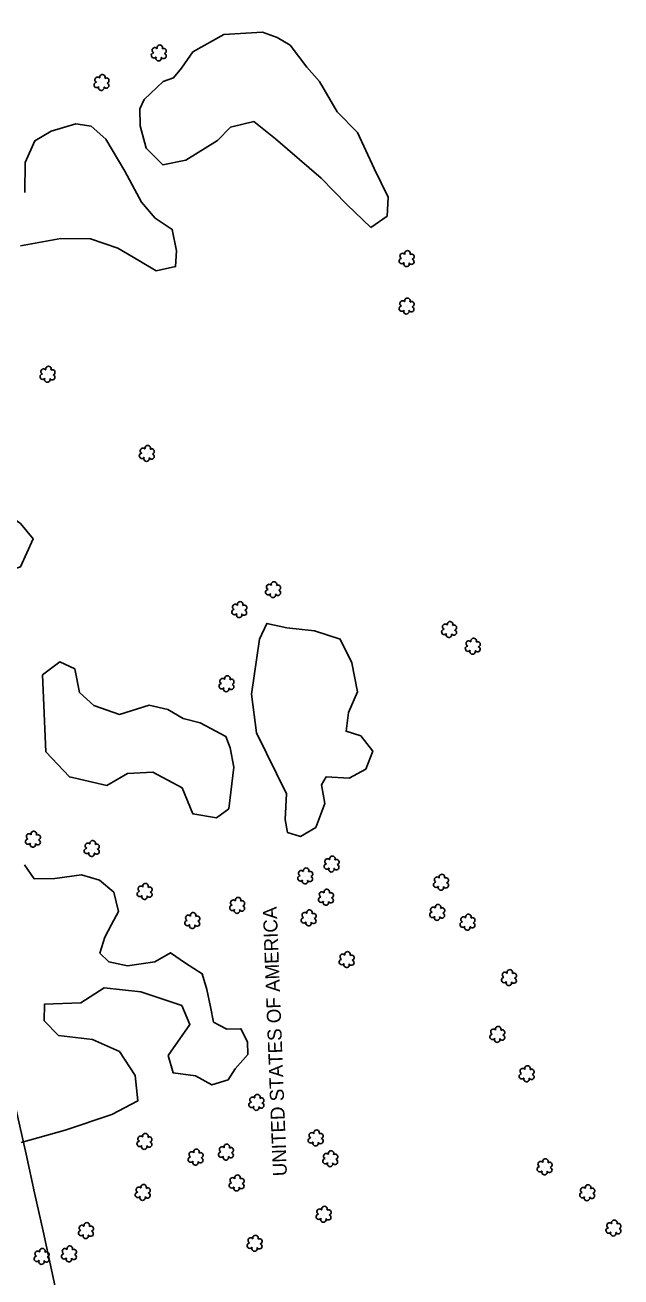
# Model space of a CAD drawing. Extents: x 3040896 to 3051146, y 687568 to 732976.
# Drawn here: x 3047803 to 3048015.6, y 706031.8 to 706478.4 of the extents above; entities that cross this region are included whole.
import ezdxf

# ---------------------------------------------------------------- set-up
doc = ezdxf.new("R2010")
doc.units = 0
for name, color, linetype in [('Exist Horizontal Alignment', 7, 'Continuous'), ('Exist Property Owner Text', 7, 'Continuous'), ('Exist Right of Way Line', 7, 'Continuous'), ('Exist Vegetation Hedge Row', 7, 'Continuous'), ('Exist Vegetation Shrub CELL', 7, 'Continuous'), ('Exist Vegetation Woods Line', 7, 'Continuous')]:
    doc.layers.add(name, color=color, linetype=linetype)

msp = doc.modelspace()

# ---------------------------------------------------------------- linework, layer by layer
at = {"layer": 'Exist Horizontal Alignment'}
msp.add_arc((3041801.02, 704733.36), 6100.59, 9.850505, 18.245368, dxfattribs=at)
at = {"layer": 'Exist Right of Way Line'}
msp.add_arc((3041801.02, 704733.36), 6150.59, 9.850505, 18.245368, dxfattribs=at)
at = {"layer": 'Exist Vegetation Hedge Row'}
for points in [[(3047843.9, 706448.56), (3047845.44, 706451.79), (3047852.33, 706458.3), (3047856, 706459.6), (3047858.76, 706463), (3047862.89, 706468.82), (3047873.94, 706475.07), (3047887.73, 706475.81), (3047892.99, 706473.96), (3047897.54, 706471.27), (3047903.59, 706463.39)], [(3047903.59, 706463.39), (3047908.09, 706458.21), (3047914.42, 706447.49), (3047921.62, 706440.06), (3047927.56, 706427.26), (3047932.61, 706417), (3047932.23, 706410.28), (3047926.35, 706406.13)], [(3047926.35, 706406.13), (3047917.78, 706414.44), (3047908.69, 706423.78), (3047892.34, 706437.86), (3047884.57, 706443.96), (3047876.33, 706442), (3047871.69, 706437.26), (3047860.33, 706430.21), (3047852.1, 706428.57), (3047846.24, 706434.48), (3047844.09, 706442.45), (3047843.9, 706448.56)], [(3047802.86, 706418.64), (3047803, 706429.33), (3047806.53, 706437.15), (3047812.36, 706440.5), (3047821.11, 706443.15), (3047826.56, 706442.3), (3047831.78, 706437.75), (3047838.57, 706426.32)], [(3047838.57, 706426.32), (3047844.52, 706415.17), (3047849.36, 706409.57), (3047855.5, 706405.48), (3047857.08, 706397.88), (3047856.69, 706392.24), (3047849.8, 706390.73), (3047843.6, 706394.46), (3047836.11, 706398.8), (3047826.29, 706402.14), (3047815.76, 706402.27), (3047801.39, 706399.62)], [(3047787.93, 706312.69), (3047795.39, 706304.71), (3047801.4, 706300.57), (3047805.84, 706295.13), (3047801.38, 706285.09), (3047791.07, 706281.8), (3047781.15, 706283.98), (3047774.6, 706292.1), (3047772.53, 706301.14), (3047772.85, 706310.58), (3047771.34, 706318.92), (3047770.48, 706328.55), (3047774.86, 706338.13), (3047782.08, 706347.67), (3047788.49, 706350.85), (3047792.8, 706351.44), (3047794.72, 706342.85), (3047794.11, 706333.22), (3047787.3, 706324.68), (3047787.93, 706312.69)], [(3047896.3, 706204.15), (3047885.62, 706225.93), (3047883.77, 706239.7), (3047886.65, 706259.38), (3047889.29, 706264.95), (3047896.37, 706263.43), (3047906.23, 706262.37), (3047915.45, 706259.39), (3047919.59, 706250.9), (3047921.62, 706240.59), (3047918.35, 706233.24), (3047917.52, 706226.48), (3047922.77, 706224.84), (3047927.06, 706219.37), (3047924.55, 706212.98), (3047918.7, 706209.78), (3047910.4, 706210.2), (3047908.81, 706207.33), (3047909.99, 706200.71), (3047906.72, 706192.18), (3047901.27, 706188.99), (3047896.61, 706190.41), (3047895.8, 706195.04), (3047896.3, 706204.15)], [(3047810.36, 706219.17), (3047809.19, 706246.61), (3047815.34, 706251.23), (3047820.71, 706248.73), (3047822.36, 706240.32), (3047827.54, 706235.68), (3047836.7, 706232.52), (3047847.22, 706235.81), (3047853.95, 706234.3), (3047859.37, 706231.05), (3047865.53, 706229.53), (3047874.64, 706224.63), (3047876.12, 706220.59), (3047877.47, 706213.68), (3047875.66, 706198.87), (3047871.31, 706195.66), (3047862.89, 706197.03), (3047859.04, 706206.28), (3047848.56, 706211.92), (3047839.57, 706211.41), (3047832.22, 706207.16), (3047818.8, 706210.22), (3047810.36, 706219.17)]]:
    msp.add_lwpolyline(points, dxfattribs=at)
at = {"layer": 'Exist Vegetation Shrub CELL'}
for p, q in [((3047850.79, 706468.27), (3047850.79, 706468.27)), ((3047830.35, 706457.73), (3047830.35, 706457.73)), ((3047939.21, 706394.9), (3047939.21, 706394.9)), ((3047939.2, 706377.96), (3047939.2, 706377.96)), ((3047811.08, 706353.66), (3047811.08, 706353.66)), ((3047846.51, 706325.42), (3047846.51, 706325.42)), ((3047891.58, 706276.81), (3047891.58, 706276.81)), ((3047879.5, 706269.71), (3047879.5, 706269.71)), ((3047954.39, 706262.61), (3047954.39, 706262.61)), ((3047962.83, 706256.65), (3047962.83, 706256.65)), ((3047874.95, 706243.25), (3047874.95, 706243.25)), ((3047805.89, 706187.82), (3047805.89, 706187.82)), ((3047826.87, 706184.49), (3047826.87, 706184.49)), ((3047912.44, 706178.95), (3047912.44, 706178.95)), ((3047903.03, 706174.72), (3047903.03, 706174.72)), ((3047845.76, 706169.17), (3047845.76, 706169.17)), ((3047951.51, 706172.44), (3047951.51, 706172.44)), ((3047878.76, 706164.22), (3047878.76, 706164.22)), ((3047910.45, 706167.12), (3047910.45, 706167.12)), ((3047904.27, 706159.75), (3047904.27, 706159.75)), ((3047950.13, 706161.69), (3047950.13, 706161.69)), ((3047862.73, 706158.8), (3047862.73, 706158.8)), ((3047960.95, 706158.21), (3047960.95, 706158.21)), ((3047917.83, 706144.88), (3047917.83, 706144.88)), ((3047975.74, 706138.45), (3047975.74, 706138.45)), ((3047971.61, 706118.18), (3047971.61, 706118.18)), ((3047982.08, 706104.14), (3047982.08, 706104.14)), ((3047885.63, 706093.94), (3047885.63, 706093.94)), ((3047845.67, 706080), (3047845.67, 706080)), ((3047906.79, 706081.24), (3047906.79, 706081.24)), ((3047874.77, 706076.2), (3047874.77, 706076.2)), ((3047863.94, 706074.41), (3047863.94, 706074.41)), ((3047911.96, 706073.84), (3047911.96, 706073.84)), ((3047988.47, 706070.96), (3047988.47, 706070.96)), ((3047845.06, 706061.82), (3047845.06, 706061.82)), ((3047878.57, 706065.19), (3047878.57, 706065.19)), ((3048003.66, 706061.7), (3048003.66, 706061.7)), ((3047909.58, 706054.02), (3047909.58, 706054.02)), ((3047824.77, 706048.2), (3047824.77, 706048.2)), ((3048013.03, 706049.12), (3048013.03, 706049.12)), ((3047885, 706043.7), (3047885, 706043.7)), ((3047808.96, 706039.01), (3047808.96, 706039.01)), ((3047818.72, 706039.9), (3047818.72, 706039.9))]:
    msp.add_line(p, q, dxfattribs=at)
for centre, radius, start, end in [((3047848.99, 706467.57), 0.955, 95.1099, 327.9534), ((3047849.3, 706469.4), 0.968, 35.8908, 245.4216), ((3047851.02, 706470.31), 0.99, 334.8391, 200.4717), ((3047852.42, 706467.34), 0.937, 204.9913, 73.4601), ((3047852.46, 706469.14), 0.929, 284.4567, 126.0861), ((3047850.66, 706466.59), 0.984, 151.2797, 21.387), ((3047828.87, 706458.86), 0.968, 35.8908, 245.4216), ((3047830.58, 706459.77), 0.99, 334.8391, 200.4717), ((3047832.02, 706458.6), 0.929, 284.4567, 126.0861), ((3047828.55, 706457.03), 0.955, 95.1099, 327.9534), ((3047830.22, 706456.05), 0.984, 151.2797, 21.387), ((3047831.99, 706456.8), 0.937, 204.9913, 73.4601), ((3047937.73, 706396.03), 0.968, 35.8908, 245.4216), ((3047939.44, 706396.94), 0.99, 334.8391, 200.4717), ((3047940.88, 706395.77), 0.929, 284.4567, 126.0861), ((3047937.41, 706394.2), 0.955, 95.1099, 327.9534), ((3047939.08, 706393.22), 0.984, 151.2797, 21.387), ((3047940.85, 706393.97), 0.937, 204.9913, 73.4601), ((3047937.4, 706377.25), 0.955, 95.1099, 327.9534), ((3047937.72, 706379.09), 0.968, 35.8908, 245.4216), ((3047939.43, 706380), 0.99, 334.8391, 200.4717), ((3047940.87, 706378.83), 0.929, 284.4567, 126.0861), ((3047939.07, 706376.28), 0.984, 151.2797, 21.387), ((3047940.84, 706377.03), 0.937, 204.9913, 73.4601), ((3047811.31, 706355.7), 0.99, 334.8391, 200.4717), ((3047809.28, 706352.95), 0.955, 95.1099, 327.9534), ((3047809.6, 706354.78), 0.968, 35.8908, 245.4216), ((3047810.95, 706351.97), 0.984, 151.2797, 21.387), ((3047812.72, 706352.73), 0.937, 204.9913, 73.4601), ((3047812.75, 706354.53), 0.929, 284.4567, 126.0861), ((3047844.71, 706324.72), 0.955, 95.1099, 327.9534), ((3047845.03, 706326.55), 0.968, 35.8908, 245.4216), ((3047846.74, 706327.46), 0.99, 334.8391, 200.4717), ((3047848.15, 706324.49), 0.937, 204.9913, 73.4601), ((3047848.18, 706326.29), 0.929, 284.4567, 126.0861), ((3047846.38, 706323.74), 0.984, 151.2797, 21.387), ((3047889.78, 706276.11), 0.955, 95.1099, 327.9534), ((3047890.1, 706277.94), 0.968, 35.8908, 245.4216), ((3047891.46, 706275.13), 0.984, 151.2797, 21.387), ((3047891.81, 706278.85), 0.99, 334.8391, 200.4717), ((3047893.22, 706275.88), 0.937, 204.9913, 73.4601), ((3047893.26, 706277.68), 0.929, 284.4567, 126.0861), ((3047878.01, 706270.84), 0.968, 35.8908, 245.4216), ((3047879.73, 706271.75), 0.99, 334.8391, 200.4717), ((3047881.17, 706270.58), 0.929, 284.4567, 126.0861), ((3047877.7, 706269.01), 0.955, 95.1099, 327.9534), ((3047879.37, 706268.03), 0.984, 151.2797, 21.387), ((3047881.13, 706268.78), 0.937, 204.9913, 73.4601), ((3047952.59, 706261.91), 0.955, 95.1099, 327.9534), ((3047952.9, 706263.74), 0.968, 35.8908, 245.4216), ((3047954.62, 706264.65), 0.99, 334.8391, 200.4717), ((3047956.02, 706261.68), 0.937, 204.9913, 73.4601), ((3047956.06, 706263.48), 0.929, 284.4567, 126.0861), ((3047954.26, 706260.93), 0.984, 151.2797, 21.387), ((3047961.34, 706257.77), 0.968, 35.8908, 245.4216), ((3047963.06, 706258.69), 0.99, 334.8391, 200.4717), ((3047964.5, 706257.52), 0.929, 284.4567, 126.0861), ((3047961.03, 706255.94), 0.955, 95.1099, 327.9534), ((3047962.7, 706254.96), 0.984, 151.2797, 21.387), ((3047964.46, 706255.72), 0.937, 204.9913, 73.4601), ((3047873.46, 706244.38), 0.968, 35.8908, 245.4216), ((3047875.18, 706245.29), 0.99, 334.8391, 200.4717), ((3047876.62, 706244.12), 0.929, 284.4567, 126.0861), ((3047873.15, 706242.55), 0.955, 95.1099, 327.9534), ((3047874.82, 706241.57), 0.984, 151.2797, 21.387), ((3047876.58, 706242.32), 0.937, 204.9913, 73.4601), ((3047806.12, 706189.87), 0.99, 334.8391, 200.4717), ((3047804.09, 706187.12), 0.955, 95.1099, 327.9534), ((3047804.41, 706188.95), 0.968, 35.8908, 245.4216), ((3047805.76, 706186.14), 0.984, 151.2797, 21.387), ((3047807.53, 706186.9), 0.937, 204.9913, 73.4601), ((3047807.57, 706188.69), 0.929, 284.4567, 126.0861), ((3047825.39, 706185.62), 0.968, 35.8908, 245.4216), ((3047827.1, 706186.53), 0.99, 334.8391, 200.4717), ((3047828.54, 706185.36), 0.929, 284.4567, 126.0861), ((3047825.07, 706183.79), 0.955, 95.1099, 327.9534), ((3047826.74, 706182.81), 0.984, 151.2797, 21.387), ((3047828.51, 706183.56), 0.937, 204.9913, 73.4601), ((3047912.67, 706180.99), 0.99, 334.8391, 200.4717), ((3047903.26, 706176.76), 0.99, 334.8391, 200.4717), ((3047910.64, 706178.25), 0.955, 95.1099, 327.9534), ((3047910.95, 706180.08), 0.968, 35.8908, 245.4216), ((3047912.31, 706177.27), 0.984, 151.2797, 21.387), ((3047914.07, 706178.02), 0.937, 204.9913, 73.4601), ((3047914.11, 706179.82), 0.929, 284.4567, 126.0861), ((3047901.23, 706174.01), 0.955, 95.1099, 327.9534), ((3047901.55, 706175.85), 0.968, 35.8908, 245.4216), ((3047902.9, 706173.04), 0.984, 151.2797, 21.387), ((3047904.67, 706173.79), 0.937, 204.9913, 73.4601), ((3047904.7, 706175.59), 0.929, 284.4567, 126.0861), ((3047950.03, 706173.57), 0.968, 35.8908, 245.4216), ((3047951.74, 706174.48), 0.99, 334.8391, 200.4717), ((3047953.18, 706173.31), 0.929, 284.4567, 126.0861), ((3047843.96, 706168.46), 0.955, 95.1099, 327.9534), ((3047844.28, 706170.29), 0.968, 35.8908, 245.4216), ((3047845.99, 706171.21), 0.99, 334.8391, 200.4717), ((3047847.4, 706168.24), 0.937, 204.9913, 73.4601), ((3047847.43, 706170.03), 0.929, 284.4567, 126.0861), ((3047908.96, 706168.24), 0.968, 35.8908, 245.4216), ((3047910.68, 706169.16), 0.99, 334.8391, 200.4717), ((3047912.12, 706167.99), 0.929, 284.4567, 126.0861), ((3047949.71, 706171.74), 0.955, 95.1099, 327.9534), ((3047951.38, 706170.76), 0.984, 151.2797, 21.387), ((3047953.15, 706171.51), 0.937, 204.9913, 73.4601), ((3047845.63, 706167.48), 0.984, 151.2797, 21.387), ((3047876.96, 706163.51), 0.955, 95.1099, 327.9534), ((3047877.28, 706165.34), 0.968, 35.8908, 245.4216), ((3047878.99, 706166.26), 0.99, 334.8391, 200.4717), ((3047880.4, 706163.29), 0.937, 204.9913, 73.4601), ((3047880.43, 706165.08), 0.929, 284.4567, 126.0861), ((3047908.65, 706166.41), 0.955, 95.1099, 327.9534), ((3047910.32, 706165.43), 0.984, 151.2797, 21.387), ((3047912.08, 706166.19), 0.937, 204.9913, 73.4601), ((3047950.36, 706163.73), 0.99, 334.8391, 200.4717), ((3047861.25, 706159.93), 0.968, 35.8908, 245.4216), ((3047862.96, 706160.84), 0.99, 334.8391, 200.4717), ((3047864.4, 706159.67), 0.929, 284.4567, 126.0861), ((3047878.63, 706162.53), 0.984, 151.2797, 21.387), ((3047902.47, 706159.05), 0.955, 95.1099, 327.9534), ((3047902.79, 706160.88), 0.968, 35.8908, 245.4216), ((3047904.5, 706161.79), 0.99, 334.8391, 200.4717), ((3047905.91, 706158.82), 0.937, 204.9913, 73.4601), ((3047905.94, 706160.62), 0.929, 284.4567, 126.0861), ((3047948.33, 706160.98), 0.955, 95.1099, 327.9534), ((3047948.65, 706162.82), 0.968, 35.8908, 245.4216), ((3047950.01, 706160.01), 0.984, 151.2797, 21.387), ((3047951.77, 706160.76), 0.937, 204.9913, 73.4601), ((3047951.81, 706162.56), 0.929, 284.4567, 126.0861), ((3047959.46, 706159.34), 0.968, 35.8908, 245.4216), ((3047961.18, 706160.25), 0.99, 334.8391, 200.4717), ((3047962.62, 706159.08), 0.929, 284.4567, 126.0861), ((3047860.93, 706158.1), 0.955, 95.1099, 327.9534), ((3047862.6, 706157.12), 0.984, 151.2797, 21.387), ((3047864.37, 706157.87), 0.937, 204.9913, 73.4601), ((3047904.14, 706158.07), 0.984, 151.2797, 21.387), ((3047959.15, 706157.51), 0.955, 95.1099, 327.9534), ((3047960.82, 706156.53), 0.984, 151.2797, 21.387), ((3047962.58, 706157.28), 0.937, 204.9913, 73.4601), ((3047916.34, 706146.01), 0.968, 35.8908, 245.4216), ((3047918.06, 706146.92), 0.99, 334.8391, 200.4717), ((3047919.5, 706145.75), 0.929, 284.4567, 126.0861), ((3047916.03, 706144.17), 0.955, 95.1099, 327.9534), ((3047917.7, 706143.2), 0.984, 151.2797, 21.387), ((3047919.46, 706143.95), 0.937, 204.9913, 73.4601), ((3047975.97, 706140.49), 0.99, 334.8391, 200.4717), ((3047973.94, 706137.75), 0.955, 95.1099, 327.9534), ((3047974.26, 706139.58), 0.968, 35.8908, 245.4216), ((3047975.61, 706136.77), 0.984, 151.2797, 21.387), ((3047977.38, 706137.52), 0.937, 204.9913, 73.4601), ((3047977.41, 706139.32), 0.929, 284.4567, 126.0861), ((3047970.12, 706119.31), 0.968, 35.8908, 245.4216), ((3047971.84, 706120.22), 0.99, 334.8391, 200.4717), ((3047973.28, 706119.05), 0.929, 284.4567, 126.0861), ((3047969.81, 706117.47), 0.955, 95.1099, 327.9534), ((3047971.48, 706116.5), 0.984, 151.2797, 21.387), ((3047973.24, 706117.25), 0.937, 204.9913, 73.4601), ((3047980.59, 706105.26), 0.968, 35.8908, 245.4216), ((3047982.31, 706106.18), 0.99, 334.8391, 200.4717), ((3047983.75, 706105.01), 0.929, 284.4567, 126.0861), ((3047980.28, 706103.43), 0.955, 95.1099, 327.9534), ((3047981.95, 706102.45), 0.984, 151.2797, 21.387), ((3047983.71, 706103.21), 0.937, 204.9913, 73.4601), ((3047885.86, 706095.98), 0.99, 334.8391, 200.4717), ((3047883.83, 706093.23), 0.955, 95.1099, 327.9534), ((3047884.15, 706095.06), 0.968, 35.8908, 245.4216), ((3047885.5, 706092.25), 0.984, 151.2797, 21.387), ((3047887.27, 706093.01), 0.937, 204.9913, 73.4601), ((3047887.3, 706094.8), 0.929, 284.4567, 126.0861), ((3047907.02, 706083.28), 0.99, 334.8391, 200.4717), ((3047843.87, 706079.3), 0.955, 95.1099, 327.9534), ((3047844.19, 706081.13), 0.968, 35.8908, 245.4216), ((3047845.9, 706082.04), 0.99, 334.8391, 200.4717), ((3047847.31, 706079.07), 0.937, 204.9913, 73.4601), ((3047847.34, 706080.87), 0.929, 284.4567, 126.0861), ((3047875, 706078.24), 0.99, 334.8391, 200.4717), ((3047904.99, 706080.54), 0.955, 95.1099, 327.9534), ((3047905.31, 706082.37), 0.968, 35.8908, 245.4216), ((3047906.66, 706079.56), 0.984, 151.2797, 21.387), ((3047908.43, 706080.31), 0.937, 204.9913, 73.4601), ((3047908.46, 706082.11), 0.929, 284.4567, 126.0861), ((3047845.54, 706078.32), 0.984, 151.2797, 21.387), ((3047862.14, 706073.7), 0.955, 95.1099, 327.9534), ((3047862.46, 706075.53), 0.968, 35.8908, 245.4216), ((3047864.17, 706076.45), 0.99, 334.8391, 200.4717), ((3047865.61, 706075.27), 0.929, 284.4567, 126.0861), ((3047872.97, 706075.49), 0.955, 95.1099, 327.9534), ((3047873.29, 706077.32), 0.968, 35.8908, 245.4216), ((3047874.65, 706074.51), 0.984, 151.2797, 21.387), ((3047876.41, 706075.27), 0.937, 204.9913, 73.4601), ((3047876.45, 706077.07), 0.929, 284.4567, 126.0861), ((3047910.48, 706074.97), 0.968, 35.8908, 245.4216), ((3047912.19, 706075.88), 0.99, 334.8391, 200.4717), ((3047913.63, 706074.71), 0.929, 284.4567, 126.0861), ((3047863.81, 706072.72), 0.984, 151.2797, 21.387), ((3047865.58, 706073.48), 0.937, 204.9913, 73.4601), ((3047910.16, 706073.14), 0.955, 95.1099, 327.9534), ((3047911.83, 706072.16), 0.984, 151.2797, 21.387), ((3047913.6, 706072.91), 0.937, 204.9913, 73.4601), ((3047986.67, 706070.26), 0.955, 95.1099, 327.9534), ((3047986.99, 706072.09), 0.968, 35.8908, 245.4216), ((3047988.7, 706073), 0.99, 334.8391, 200.4717), ((3047990.11, 706070.03), 0.937, 204.9913, 73.4601), ((3047990.14, 706071.83), 0.929, 284.4567, 126.0861), ((3047877.09, 706066.32), 0.968, 35.8908, 245.4216), ((3047878.8, 706067.23), 0.99, 334.8391, 200.4717), ((3047880.24, 706066.06), 0.929, 284.4567, 126.0861), ((3047988.34, 706069.28), 0.984, 151.2797, 21.387), ((3047843.26, 706061.12), 0.955, 95.1099, 327.9534), ((3047843.58, 706062.95), 0.968, 35.8908, 245.4216), ((3047845.29, 706063.86), 0.99, 334.8391, 200.4717), ((3047846.7, 706060.9), 0.937, 204.9913, 73.4601), ((3047846.74, 706062.69), 0.929, 284.4567, 126.0861), ((3047876.77, 706064.49), 0.955, 95.1099, 327.9534), ((3047878.44, 706063.51), 0.984, 151.2797, 21.387), ((3047880.21, 706064.26), 0.937, 204.9913, 73.4601), ((3048001.86, 706061), 0.955, 95.1099, 327.9534), ((3048002.18, 706062.83), 0.968, 35.8908, 245.4216), ((3048003.89, 706063.75), 0.99, 334.8391, 200.4717), ((3048005.3, 706060.78), 0.937, 204.9913, 73.4601), ((3048005.33, 706062.57), 0.929, 284.4567, 126.0861), ((3047844.94, 706060.14), 0.984, 151.2797, 21.387), ((3047909.81, 706056.06), 0.99, 334.8391, 200.4717), ((3048003.53, 706060.02), 0.984, 151.2797, 21.387), ((3047907.78, 706053.31), 0.955, 95.1099, 327.9534), ((3047908.1, 706055.15), 0.968, 35.8908, 245.4216), ((3047909.45, 706052.34), 0.984, 151.2797, 21.387), ((3047911.22, 706053.09), 0.937, 204.9913, 73.4601), ((3047911.25, 706054.89), 0.929, 284.4567, 126.0861), ((3047822.97, 706047.5), 0.955, 95.1099, 327.9534), ((3047823.29, 706049.33), 0.968, 35.8908, 245.4216), ((3047825, 706050.24), 0.99, 334.8391, 200.4717), ((3047826.41, 706047.27), 0.937, 204.9913, 73.4601), ((3047826.44, 706049.07), 0.929, 284.4567, 126.0861), ((3048011.23, 706048.41), 0.955, 95.1099, 327.9534), ((3048011.55, 706050.24), 0.968, 35.8908, 245.4216), ((3048012.91, 706047.43), 0.984, 151.2797, 21.387), ((3048013.26, 706051.16), 0.99, 334.8391, 200.4717), ((3048014.67, 706048.19), 0.937, 204.9913, 73.4601), ((3048014.71, 706049.98), 0.929, 284.4567, 126.0861), ((3047824.64, 706046.52), 0.984, 151.2797, 21.387), ((3047883.2, 706042.99), 0.955, 95.1099, 327.9534), ((3047883.51, 706044.83), 0.968, 35.8908, 245.4216), ((3047885.22, 706045.74), 0.99, 334.8391, 200.4717), ((3047886.63, 706042.77), 0.937, 204.9913, 73.4601), ((3047886.67, 706044.57), 0.929, 284.4567, 126.0861), ((3047807.16, 706038.3), 0.955, 95.1099, 327.9534), ((3047807.48, 706040.13), 0.968, 35.8908, 245.4216), ((3047809.19, 706041.05), 0.99, 334.8391, 200.4717), ((3047810.6, 706038.08), 0.937, 204.9913, 73.4601), ((3047810.64, 706039.87), 0.929, 284.4567, 126.0861), ((3047816.92, 706039.19), 0.955, 95.1099, 327.9534), ((3047817.24, 706041.02), 0.968, 35.8908, 245.4216), ((3047818.95, 706041.94), 0.99, 334.8391, 200.4717), ((3047820.36, 706038.97), 0.937, 204.9913, 73.4601), ((3047820.39, 706040.77), 0.929, 284.4567, 126.0861), ((3047884.87, 706042.01), 0.984, 151.2797, 21.387), ((3047808.84, 706037.32), 0.984, 151.2797, 21.387), ((3047818.59, 706038.21), 0.984, 151.2797, 21.387)]:
    msp.add_arc(centre, radius, start, end, dxfattribs=at)
at = {"layer": 'Exist Vegetation Woods Line'}
msp.add_lwpolyline([(3047802.75, 706178.87), (3047806.22, 706173.89), (3047813.67, 706173.92), (3047823.17, 706175.26), (3047829.58, 706173.34), (3047834.65, 706169.06), (3047836.3, 706162.22), (3047833.78, 706157.52), (3047831.44, 706153.09), (3047829.68, 706147.34), (3047832.87, 706144.24), (3047839.53, 706142.84), (3047849.34, 706144.24), (3047854.93, 706147.48), (3047860.25, 706143.74), (3047866.24, 706139.99), (3047867.89, 706134.39), (3047869.18, 706128.22), (3047870.26, 706122.78), (3047874.98, 706120.24), (3047880.04, 706120.4), (3047882.35, 706115.75), (3047882.52, 706111.23), (3047878.02, 706106.1), (3047875.43, 706102.21), (3047869.69, 706100.37), (3047863.79, 706103.61), (3047855.79, 706104.68), (3047854.03, 706110.89), (3047861.79, 706121.93), (3047858.93, 706128.73), (3047844.32, 706133.6), (3047831.2, 706134.97), (3047822.86, 706129.62), (3047809.96, 706129.17), (3047809.82, 706123.17), (3047814.96, 706118), (3047827.04, 706116.51), (3047836.63, 706112.23), (3047842.24, 706103.71), (3047843.21, 706094.64), (3047834.01, 706089.74), (3047817.34, 706084.24), (3047801.63, 706079.79)], dxfattribs=at)

# ---------------------------------------------------------------- texts
at = {"layer": 'Exist Property Owner Text'}
msp.add_text(' UNITED STATES OF AMERICA', height=5.0005, rotation=92.18, dxfattribs=at).set_placement((3047896.52, 706066.01))

doc.saveas('drawing.dxf')
